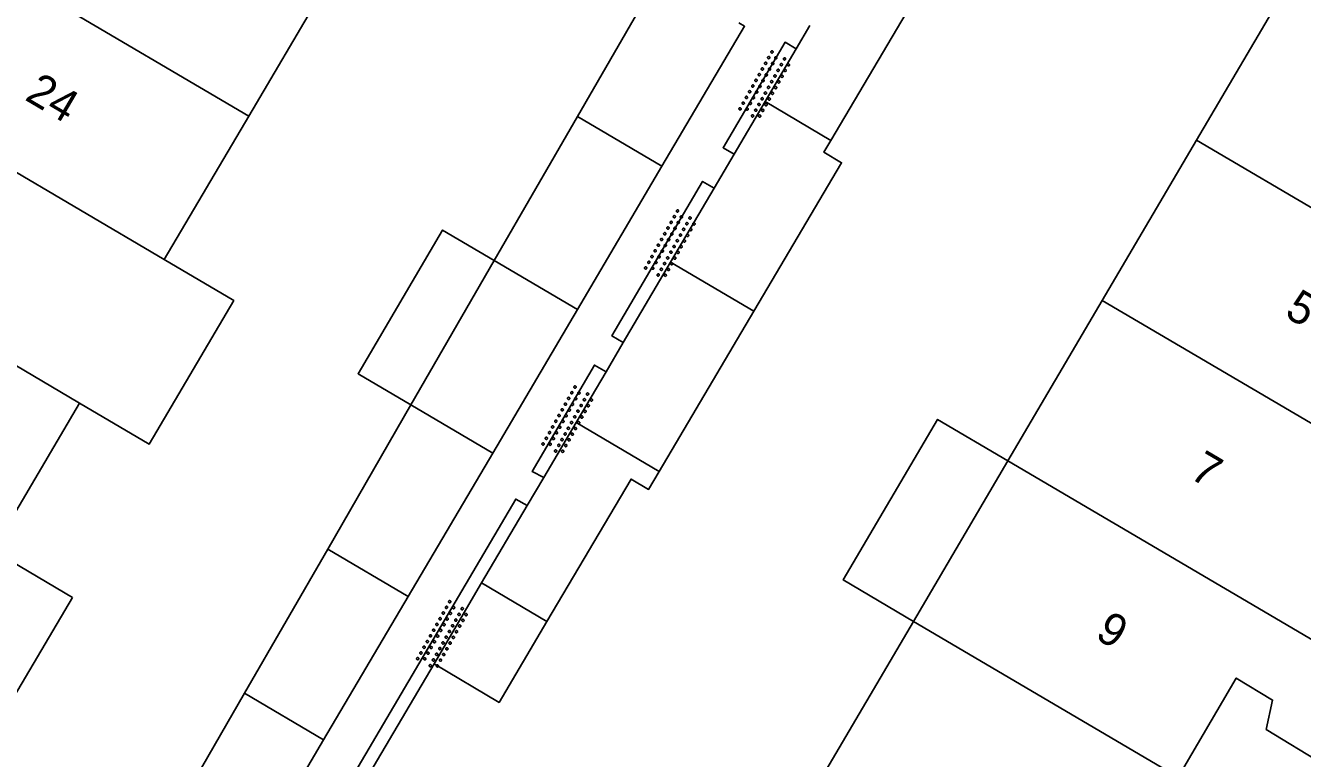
# Model space of a CAD drawing. Extents: x 132999 to 136000, y 398499 to 400501.
# Drawn here: x 133517.03 to 133556.15, y 399614.92 to 399637.36 of the extents above; entities that cross this region are included whole.
import ezdxf

# ---------------------------------------------------------------- set-up
doc = ezdxf.new("R2010")
doc.units = 0
for name, color, linetype in [('gg-afsc-muur', 7, 'Continuous'), ('gg-anno-huisnummerreeks BGT', 7, 'Continuous'), ('gg-bbg-bijgebouw', 7, 'Continuous'), ('gg-bbg-gedigitaliseerde bebouwing', 7, 'Continuous'), ('gg-bbg-gedigitaliseerde bijgebouw', 7, 'Continuous'), ('gg-bbg-hoofdgebouw', 7, 'Continuous'), ('gg-bbg-luifel en loopbrug', 7, 'Continuous'), ('gg-bbg-tussenscheiding', 7, 'Continuous'), ('gg-knt-verharding', 7, 'Continuous'), ('gt-symb-overige verharding', 7, 'Continuous')]:
    doc.layers.add(name, color=color, linetype=linetype)

# ---------------------------------------------------------------- blocks, each defined once
blk = doc.blocks.new('gt0-OVH')
at = {"layer": 'gt-symb-overige verharding'}
for points in [[(-0.972, 0.298), (-0.967, 0.308), (-0.965, 0.319), (-0.966, 0.33), (-0.971, 0.34), (-0.978, 0.348), (-0.988, 0.353), (-0.999, 0.355), (-1.01, 0.354), (-1.02, 0.349), (-1.028, 0.342), (-1.033, 0.332), (-1.035, 0.321), (-1.034, 0.31), (-1.029, 0.3), (-1.022, 0.292), (-1.012, 0.287), (-1.001, 0.285), (-0.99, 0.286), (-0.98, 0.291)], [(-0.872, 0.106), (-0.867, 0.116), (-0.865, 0.126), (-0.866, 0.137), (-0.871, 0.147), (-0.878, 0.156), (-0.888, 0.161), (-0.899, 0.163), (-0.91, 0.162), (-0.92, 0.157), (-0.928, 0.15), (-0.933, 0.14), (-0.935, 0.129), (-0.934, 0.118), (-0.929, 0.108), (-0.922, 0.1), (-0.912, 0.095), (-0.901, 0.092), (-0.89, 0.094), (-0.88, 0.098)], [(-0.772, 0.298), (-0.767, 0.308), (-0.765, 0.319), (-0.766, 0.33), (-0.771, 0.34), (-0.778, 0.348), (-0.788, 0.353), (-0.799, 0.355), (-0.81, 0.354), (-0.82, 0.349), (-0.828, 0.342), (-0.833, 0.332), (-0.835, 0.321), (-0.834, 0.31), (-0.829, 0.3), (-0.822, 0.292), (-0.812, 0.287), (-0.801, 0.285), (-0.79, 0.286), (-0.78, 0.291)], [(-0.672, 0.106), (-0.667, 0.116), (-0.665, 0.126), (-0.666, 0.137), (-0.671, 0.147), (-0.678, 0.156), (-0.688, 0.161), (-0.699, 0.163), (-0.71, 0.162), (-0.72, 0.157), (-0.728, 0.15), (-0.733, 0.14), (-0.735, 0.129), (-0.734, 0.118), (-0.729, 0.108), (-0.722, 0.1), (-0.712, 0.095), (-0.701, 0.092), (-0.69, 0.094), (-0.68, 0.098)], [(-0.572, 0.298), (-0.567, 0.308), (-0.565, 0.319), (-0.566, 0.33), (-0.571, 0.34), (-0.578, 0.348), (-0.588, 0.353), (-0.599, 0.355), (-0.61, 0.354), (-0.62, 0.349), (-0.628, 0.342), (-0.633, 0.332), (-0.635, 0.321), (-0.634, 0.31), (-0.629, 0.3), (-0.622, 0.292), (-0.612, 0.287), (-0.601, 0.285), (-0.59, 0.286), (-0.58, 0.291)], [(-0.472, 0.106), (-0.467, 0.116), (-0.465, 0.126), (-0.466, 0.137), (-0.471, 0.147), (-0.478, 0.156), (-0.488, 0.161), (-0.499, 0.163), (-0.51, 0.162), (-0.52, 0.157), (-0.528, 0.15), (-0.533, 0.14), (-0.535, 0.129), (-0.534, 0.118), (-0.529, 0.108), (-0.522, 0.1), (-0.512, 0.095), (-0.501, 0.092), (-0.49, 0.094), (-0.48, 0.098)], [(-0.372, 0.298), (-0.367, 0.308), (-0.365, 0.319), (-0.366, 0.33), (-0.371, 0.34), (-0.378, 0.348), (-0.388, 0.353), (-0.399, 0.355), (-0.41, 0.354), (-0.42, 0.349), (-0.428, 0.342), (-0.433, 0.332), (-0.435, 0.321), (-0.434, 0.31), (-0.429, 0.3), (-0.422, 0.292), (-0.412, 0.287), (-0.401, 0.285), (-0.39, 0.286), (-0.38, 0.291)], [(-0.272, 0.106), (-0.267, 0.116), (-0.265, 0.126), (-0.266, 0.137), (-0.271, 0.147), (-0.278, 0.156), (-0.288, 0.161), (-0.299, 0.163), (-0.31, 0.162), (-0.32, 0.157), (-0.328, 0.15), (-0.333, 0.14), (-0.335, 0.129), (-0.334, 0.118), (-0.329, 0.108), (-0.322, 0.1), (-0.312, 0.095), (-0.301, 0.092), (-0.29, 0.094), (-0.28, 0.098)], [(-0.172, 0.298), (-0.167, 0.308), (-0.165, 0.319), (-0.166, 0.33), (-0.171, 0.34), (-0.178, 0.348), (-0.188, 0.353), (-0.199, 0.355), (-0.21, 0.354), (-0.22, 0.349), (-0.228, 0.342), (-0.233, 0.332), (-0.235, 0.321), (-0.234, 0.31), (-0.229, 0.3), (-0.222, 0.292), (-0.212, 0.287), (-0.201, 0.285), (-0.19, 0.286), (-0.18, 0.291)], [(-0.072, 0.106), (-0.067, 0.116), (-0.065, 0.126), (-0.066, 0.137), (-0.071, 0.147), (-0.078, 0.156), (-0.088, 0.161), (-0.099, 0.163), (-0.11, 0.162), (-0.12, 0.157), (-0.128, 0.15), (-0.133, 0.14), (-0.135, 0.129), (-0.134, 0.118), (-0.129, 0.108), (-0.122, 0.1), (-0.112, 0.095), (-0.101, 0.092), (-0.09, 0.094), (-0.08, 0.098)], [(0.028, 0.298), (0.033, 0.308), (0.035, 0.319), (0.034, 0.33), (0.029, 0.34), (0.022, 0.348), (0.012, 0.353), (0.001, 0.355), (-0.01, 0.354), (-0.02, 0.349), (-0.028, 0.342), (-0.033, 0.332), (-0.035, 0.321), (-0.034, 0.31), (-0.029, 0.3), (-0.022, 0.292), (-0.012, 0.287), (-0.001, 0.285), (0.01, 0.286), (0.02, 0.291)], [(0.128, 0.106), (0.133, 0.116), (0.135, 0.126), (0.134, 0.137), (0.129, 0.147), (0.122, 0.156), (0.112, 0.161), (0.101, 0.163), (0.09, 0.162), (0.08, 0.157), (0.072, 0.15), (0.067, 0.14), (0.065, 0.129), (0.066, 0.118), (0.071, 0.108), (0.078, 0.1), (0.088, 0.095), (0.099, 0.092), (0.11, 0.094), (0.12, 0.098)], [(0.228, 0.298), (0.233, 0.308), (0.235, 0.319), (0.234, 0.33), (0.229, 0.34), (0.222, 0.348), (0.212, 0.353), (0.201, 0.355), (0.19, 0.354), (0.18, 0.349), (0.172, 0.342), (0.167, 0.332), (0.165, 0.321), (0.166, 0.31), (0.171, 0.3), (0.178, 0.292), (0.188, 0.287), (0.199, 0.285), (0.21, 0.286), (0.22, 0.291)], [(0.328, 0.106), (0.333, 0.116), (0.335, 0.126), (0.334, 0.137), (0.329, 0.147), (0.322, 0.156), (0.312, 0.161), (0.301, 0.163), (0.29, 0.162), (0.28, 0.157), (0.272, 0.15), (0.267, 0.14), (0.265, 0.129), (0.266, 0.118), (0.271, 0.108), (0.278, 0.1), (0.288, 0.095), (0.299, 0.092), (0.31, 0.094), (0.32, 0.098)], [(0.428, 0.298), (0.433, 0.308), (0.435, 0.319), (0.434, 0.33), (0.429, 0.34), (0.422, 0.348), (0.412, 0.353), (0.401, 0.355), (0.39, 0.354), (0.38, 0.349), (0.372, 0.342), (0.367, 0.332), (0.365, 0.321), (0.366, 0.31), (0.371, 0.3), (0.378, 0.292), (0.388, 0.287), (0.399, 0.285), (0.41, 0.286), (0.42, 0.291)], [(0.528, 0.106), (0.533, 0.116), (0.535, 0.126), (0.534, 0.137), (0.529, 0.147), (0.522, 0.156), (0.512, 0.161), (0.501, 0.163), (0.49, 0.162), (0.48, 0.157), (0.472, 0.15), (0.467, 0.14), (0.465, 0.129), (0.466, 0.118), (0.471, 0.108), (0.478, 0.1), (0.488, 0.095), (0.499, 0.092), (0.51, 0.094), (0.52, 0.098)], [(0.628, 0.298), (0.633, 0.308), (0.635, 0.319), (0.634, 0.33), (0.629, 0.34), (0.622, 0.348), (0.612, 0.353), (0.601, 0.355), (0.59, 0.354), (0.58, 0.349), (0.572, 0.342), (0.567, 0.332), (0.565, 0.321), (0.566, 0.31), (0.571, 0.3), (0.578, 0.292), (0.588, 0.287), (0.599, 0.285), (0.61, 0.286), (0.62, 0.291)], [(0.728, 0.106), (0.733, 0.116), (0.735, 0.126), (0.734, 0.137), (0.729, 0.147), (0.722, 0.156), (0.712, 0.161), (0.701, 0.163), (0.69, 0.162), (0.68, 0.157), (0.672, 0.15), (0.667, 0.14), (0.665, 0.129), (0.666, 0.118), (0.671, 0.108), (0.678, 0.1), (0.688, 0.095), (0.699, 0.092), (0.71, 0.094), (0.72, 0.098)], [(0.828, 0.298), (0.833, 0.308), (0.835, 0.319), (0.834, 0.33), (0.829, 0.34), (0.822, 0.348), (0.812, 0.353), (0.801, 0.355), (0.79, 0.354), (0.78, 0.349), (0.772, 0.342), (0.767, 0.332), (0.765, 0.321), (0.766, 0.31), (0.771, 0.3), (0.778, 0.292), (0.788, 0.287), (0.799, 0.285), (0.81, 0.286), (0.82, 0.291)], [(0.928, 0.106), (0.933, 0.116), (0.935, 0.126), (0.934, 0.137), (0.929, 0.147), (0.922, 0.156), (0.912, 0.161), (0.901, 0.163), (0.89, 0.162), (0.88, 0.157), (0.872, 0.15), (0.867, 0.14), (0.865, 0.129), (0.866, 0.118), (0.871, 0.108), (0.878, 0.1), (0.888, 0.095), (0.899, 0.092), (0.91, 0.094), (0.92, 0.098)], [(1.028, 0.298), (1.033, 0.308), (1.035, 0.319), (1.034, 0.33), (1.029, 0.34), (1.022, 0.348), (1.012, 0.353), (1.001, 0.355), (0.99, 0.354), (0.98, 0.349), (0.972, 0.342), (0.967, 0.332), (0.965, 0.321), (0.966, 0.31), (0.971, 0.3), (0.978, 0.292), (0.988, 0.287), (0.999, 0.285), (1.01, 0.286), (1.02, 0.291)], [(-0.972, -0.142), (-0.967, -0.132), (-0.965, -0.121), (-0.966, -0.11), (-0.971, -0.1), (-0.978, -0.092), (-0.988, -0.087), (-0.999, -0.085), (-1.01, -0.086), (-1.02, -0.091), (-1.028, -0.098), (-1.033, -0.108), (-1.035, -0.119), (-1.034, -0.13), (-1.029, -0.14), (-1.022, -0.148), (-1.012, -0.153), (-1.001, -0.155), (-0.99, -0.154), (-0.98, -0.149)], [(-0.872, -0.334), (-0.867, -0.324), (-0.865, -0.314), (-0.866, -0.303), (-0.871, -0.293), (-0.878, -0.284), (-0.888, -0.279), (-0.899, -0.277), (-0.91, -0.278), (-0.92, -0.283), (-0.928, -0.29), (-0.933, -0.3), (-0.935, -0.311), (-0.934, -0.322), (-0.929, -0.332), (-0.922, -0.34), (-0.912, -0.345), (-0.901, -0.348), (-0.89, -0.346), (-0.88, -0.342)], [(-0.772, -0.142), (-0.767, -0.132), (-0.765, -0.121), (-0.766, -0.11), (-0.771, -0.1), (-0.778, -0.092), (-0.788, -0.087), (-0.799, -0.085), (-0.81, -0.086), (-0.82, -0.091), (-0.828, -0.098), (-0.833, -0.108), (-0.835, -0.119), (-0.834, -0.13), (-0.829, -0.14), (-0.822, -0.148), (-0.812, -0.153), (-0.801, -0.155), (-0.79, -0.154), (-0.78, -0.149)], [(-0.672, -0.334), (-0.667, -0.324), (-0.665, -0.314), (-0.666, -0.303), (-0.671, -0.293), (-0.678, -0.284), (-0.688, -0.279), (-0.699, -0.277), (-0.71, -0.278), (-0.72, -0.283), (-0.728, -0.29), (-0.733, -0.3), (-0.735, -0.311), (-0.734, -0.322), (-0.729, -0.332), (-0.722, -0.34), (-0.712, -0.345), (-0.701, -0.348), (-0.69, -0.346), (-0.68, -0.342)], [(-0.572, -0.142), (-0.567, -0.132), (-0.565, -0.121), (-0.566, -0.11), (-0.571, -0.1), (-0.578, -0.092), (-0.588, -0.087), (-0.599, -0.085), (-0.61, -0.086), (-0.62, -0.091), (-0.628, -0.098), (-0.633, -0.108), (-0.635, -0.119), (-0.634, -0.13), (-0.629, -0.14), (-0.622, -0.148), (-0.612, -0.153), (-0.601, -0.155), (-0.59, -0.154), (-0.58, -0.149)], [(-0.472, -0.334), (-0.467, -0.324), (-0.465, -0.314), (-0.466, -0.303), (-0.471, -0.293), (-0.478, -0.284), (-0.488, -0.279), (-0.499, -0.277), (-0.51, -0.278), (-0.52, -0.283), (-0.528, -0.29), (-0.533, -0.3), (-0.535, -0.311), (-0.534, -0.322), (-0.529, -0.332), (-0.522, -0.34), (-0.512, -0.345), (-0.501, -0.348), (-0.49, -0.346), (-0.48, -0.342)], [(-0.372, -0.142), (-0.367, -0.132), (-0.365, -0.121), (-0.366, -0.11), (-0.371, -0.1), (-0.378, -0.092), (-0.388, -0.087), (-0.399, -0.085), (-0.41, -0.086), (-0.42, -0.091), (-0.428, -0.098), (-0.433, -0.108), (-0.435, -0.119), (-0.434, -0.13), (-0.429, -0.14), (-0.422, -0.148), (-0.412, -0.153), (-0.401, -0.155), (-0.39, -0.154), (-0.38, -0.149)], [(-0.272, -0.334), (-0.267, -0.324), (-0.265, -0.314), (-0.266, -0.303), (-0.271, -0.293), (-0.278, -0.284), (-0.288, -0.279), (-0.299, -0.277), (-0.31, -0.278), (-0.32, -0.283), (-0.328, -0.29), (-0.333, -0.3), (-0.335, -0.311), (-0.334, -0.322), (-0.329, -0.332), (-0.322, -0.34), (-0.312, -0.345), (-0.301, -0.348), (-0.29, -0.346), (-0.28, -0.342)], [(-0.172, -0.142), (-0.167, -0.132), (-0.165, -0.121), (-0.166, -0.11), (-0.171, -0.1), (-0.178, -0.092), (-0.188, -0.087), (-0.199, -0.085), (-0.21, -0.086), (-0.22, -0.091), (-0.228, -0.098), (-0.233, -0.108), (-0.235, -0.119), (-0.234, -0.13), (-0.229, -0.14), (-0.222, -0.148), (-0.212, -0.153), (-0.201, -0.155), (-0.19, -0.154), (-0.18, -0.149)], [(-0.072, -0.334), (-0.067, -0.324), (-0.065, -0.314), (-0.066, -0.303), (-0.071, -0.293), (-0.078, -0.284), (-0.088, -0.279), (-0.099, -0.277), (-0.11, -0.278), (-0.12, -0.283), (-0.128, -0.29), (-0.133, -0.3), (-0.135, -0.311), (-0.134, -0.322), (-0.129, -0.332), (-0.122, -0.34), (-0.112, -0.345), (-0.101, -0.348), (-0.09, -0.346), (-0.08, -0.342)], [(0.028, -0.142), (0.033, -0.132), (0.035, -0.121), (0.034, -0.11), (0.029, -0.1), (0.022, -0.092), (0.012, -0.087), (0.001, -0.085), (-0.01, -0.086), (-0.02, -0.091), (-0.028, -0.098), (-0.033, -0.108), (-0.035, -0.119), (-0.034, -0.13), (-0.029, -0.14), (-0.022, -0.148), (-0.012, -0.153), (-0.001, -0.155), (0.01, -0.154), (0.02, -0.149)], [(0.128, -0.334), (0.133, -0.324), (0.135, -0.314), (0.134, -0.303), (0.129, -0.293), (0.122, -0.284), (0.112, -0.279), (0.101, -0.277), (0.09, -0.278), (0.08, -0.283), (0.072, -0.29), (0.067, -0.3), (0.065, -0.311), (0.066, -0.322), (0.071, -0.332), (0.078, -0.34), (0.088, -0.345), (0.099, -0.348), (0.11, -0.346), (0.12, -0.342)], [(0.228, -0.142), (0.233, -0.132), (0.235, -0.121), (0.234, -0.11), (0.229, -0.1), (0.222, -0.092), (0.212, -0.087), (0.201, -0.085), (0.19, -0.086), (0.18, -0.091), (0.172, -0.098), (0.167, -0.108), (0.165, -0.119), (0.166, -0.13), (0.171, -0.14), (0.178, -0.148), (0.188, -0.153), (0.199, -0.155), (0.21, -0.154), (0.22, -0.149)], [(0.328, -0.334), (0.333, -0.324), (0.335, -0.314), (0.334, -0.303), (0.329, -0.293), (0.322, -0.284), (0.312, -0.279), (0.301, -0.277), (0.29, -0.278), (0.28, -0.283), (0.272, -0.29), (0.267, -0.3), (0.265, -0.311), (0.266, -0.322), (0.271, -0.332), (0.278, -0.34), (0.288, -0.345), (0.299, -0.348), (0.31, -0.346), (0.32, -0.342)], [(0.428, -0.142), (0.433, -0.132), (0.435, -0.121), (0.434, -0.11), (0.429, -0.1), (0.422, -0.092), (0.412, -0.087), (0.401, -0.085), (0.39, -0.086), (0.38, -0.091), (0.372, -0.098), (0.367, -0.108), (0.365, -0.119), (0.366, -0.13), (0.371, -0.14), (0.378, -0.148), (0.388, -0.153), (0.399, -0.155), (0.41, -0.154), (0.42, -0.149)], [(0.528, -0.334), (0.533, -0.324), (0.535, -0.314), (0.534, -0.303), (0.529, -0.293), (0.522, -0.284), (0.512, -0.279), (0.501, -0.277), (0.49, -0.278), (0.48, -0.283), (0.472, -0.29), (0.467, -0.3), (0.465, -0.311), (0.466, -0.322), (0.471, -0.332), (0.478, -0.34), (0.488, -0.345), (0.499, -0.348), (0.51, -0.346), (0.52, -0.342)], [(0.628, -0.142), (0.633, -0.132), (0.635, -0.121), (0.634, -0.11), (0.629, -0.1), (0.622, -0.092), (0.612, -0.087), (0.601, -0.085), (0.59, -0.086), (0.58, -0.091), (0.572, -0.098), (0.567, -0.108), (0.565, -0.119), (0.566, -0.13), (0.571, -0.14), (0.578, -0.148), (0.588, -0.153), (0.599, -0.155), (0.61, -0.154), (0.62, -0.149)], [(0.728, -0.334), (0.733, -0.324), (0.735, -0.314), (0.734, -0.303), (0.729, -0.293), (0.722, -0.284), (0.712, -0.279), (0.701, -0.277), (0.69, -0.278), (0.68, -0.283), (0.672, -0.29), (0.667, -0.3), (0.665, -0.311), (0.666, -0.322), (0.671, -0.332), (0.678, -0.34), (0.688, -0.345), (0.699, -0.348), (0.71, -0.346), (0.72, -0.342)], [(0.828, -0.142), (0.833, -0.132), (0.835, -0.121), (0.834, -0.11), (0.829, -0.1), (0.822, -0.092), (0.812, -0.087), (0.801, -0.085), (0.79, -0.086), (0.78, -0.091), (0.772, -0.098), (0.767, -0.108), (0.765, -0.119), (0.766, -0.13), (0.771, -0.14), (0.778, -0.148), (0.788, -0.153), (0.799, -0.155), (0.81, -0.154), (0.82, -0.149)], [(0.928, -0.334), (0.933, -0.324), (0.935, -0.314), (0.934, -0.303), (0.929, -0.293), (0.922, -0.284), (0.912, -0.279), (0.901, -0.277), (0.89, -0.278), (0.88, -0.283), (0.872, -0.29), (0.867, -0.3), (0.865, -0.311), (0.866, -0.322), (0.871, -0.332), (0.878, -0.34), (0.888, -0.345), (0.899, -0.348), (0.91, -0.346), (0.92, -0.342)], [(1.028, -0.142), (1.033, -0.132), (1.035, -0.121), (1.034, -0.11), (1.029, -0.1), (1.022, -0.092), (1.012, -0.087), (1.001, -0.085), (0.99, -0.086), (0.98, -0.091), (0.972, -0.098), (0.967, -0.108), (0.965, -0.119), (0.966, -0.13), (0.971, -0.14), (0.978, -0.148), (0.988, -0.153), (0.999, -0.155), (1.01, -0.154), (1.02, -0.149)]]:
    blk.add_lwpolyline(points, close=True, dxfattribs=at)

msp = doc.modelspace()

# ---------------------------------------------------------------- linework, layer by layer
at = {"layer": 'gg-afsc-muur'}
msp.add_line((133529.541, 399617.815), (133527.124, 399613.719), dxfattribs=at)
at = {"layer": 'gg-bbg-bijgebouw'}
for p, q in [((133541.053, 399637.367), (133540.634, 399636.655)), ((133540.634, 399636.655), (133539.68, 399635.034)), ((133539.68, 399635.034), (133538.734, 399633.428)), ((133538.734, 399633.428), (133538.12, 399632.384)), ((133533.934, 399628.668), (133536.523, 399633.054)), ((133538.12, 399632.384), (133536.785, 399630.117)), ((133536.785, 399630.117), (133535.334, 399627.653)), ((133531.339, 399624.272), (133533.934, 399628.668)), ((133535.334, 399627.653), (133534.81, 399626.763)), ((133534.81, 399626.763), (133533.891, 399625.203)), ((133533.891, 399625.203), (133532.901, 399623.521)), ((133528.748, 399619.882), (133531.339, 399624.272)), ((133532.901, 399623.521), (133532.395, 399622.663)), ((133532.395, 399622.663), (133531, 399620.294)), ((133531, 399620.294), (133529.541, 399617.815)), ((133526.155, 399615.49), (133528.748, 399619.882)), ((133523.564, 399611.1), (133526.155, 399615.49))]:
    msp.add_line(p, q, dxfattribs=at)
msp.add_lwpolyline([(133536.523, 399633.054), (133539.055, 399637.344), (133538.883, 399637.444)], dxfattribs=at)
at = {"layer": 'gg-bbg-gedigitaliseerde bebouwing'}
for p, q in [((133526.457, 399638.982), (133523.866, 399634.59)), ((133523.866, 399634.59), (133521.275, 399630.196)), ((133550.014, 399628.948), (133552.903, 399633.859)), ((133547.122, 399624.033), (133550.014, 399628.948)), ((133518.683, 399625.802), (133516.094, 399621.413)), ((133544.23, 399619.117), (133547.122, 399624.033)), ((133541.339, 399614.205), (133544.23, 399619.117))]:
    msp.add_line(p, q, dxfattribs=at)
for points in [[(133552.903, 399633.859), (133555.667, 399638.556), (133554.634, 399639.164), (133554.759, 399639.377)], [(133521.275, 399630.196), (133523.406, 399628.943), (133520.819, 399624.546), (133518.683, 399625.802)], [(133516.094, 399621.413), (133516.023, 399621.292), (133518.467, 399619.85)]]:
    msp.add_lwpolyline(points, dxfattribs=at)
at = {"layer": 'gg-bbg-gedigitaliseerde bijgebouw'}
for p, q in [((133544.597, 399638.75), (133541.699, 399633.845)), ((133531.386, 399630.167), (133533.933, 399634.579)), ((133531.386, 399630.167), (133528.834, 399625.747)), ((133539.338, 399628.614), (133536.437, 399623.704)), ((133526.284, 399621.331), (133528.834, 399625.747)), ((133523.735, 399616.915), (133526.284, 399621.331)), ((133521.186, 399612.499), (133523.735, 399616.915))]:
    msp.add_line(p, q, dxfattribs=at)
for points in [[(133533.933, 399634.579), (133536.424, 399638.893), (133538.529, 399637.649)], [(133541.699, 399633.845), (133541.485, 399633.482), (133542.025, 399633.163), (133539.338, 399628.614)], [(133536.437, 399623.704), (133536.115, 399623.159), (133535.575, 399623.477), (133532.999, 399619.116)], [(133532.999, 399619.116), (133531.535, 399616.637), (133529.541, 399617.815)]]:
    msp.add_lwpolyline(points, dxfattribs=at)
at = {"layer": 'gg-bbg-hoofdgebouw'}
for points in [[(133518.467, 399619.85), (133515.942, 399615.587), (133514.558, 399616.392)], [(133552.333, 399614.347), (133554.119, 399617.383), (133555.23, 399616.707), (133555.03, 399615.81), (133560.27, 399612.62), (133561.875, 399615.35)]]:
    msp.add_lwpolyline(points, dxfattribs=at)
at = {"layer": 'gg-bbg-luifel en loopbrug'}
for points in [[(133528.834, 399625.747), (133527.212, 399626.701), (133529.801, 399631.1), (133531.386, 399630.167)], [(133544.23, 399619.117), (133542.075, 399620.385), (133544.967, 399625.301), (133547.122, 399624.033)]]:
    msp.add_lwpolyline(points, dxfattribs=at)
at = {"layer": 'gg-bbg-tussenscheiding'}
for p, q in [((133515.352, 399639.598), (133523.866, 399634.59)), ((133513.153, 399634.978), (133521.275, 399630.196)), ((133539.68, 399635.034), (133541.699, 399633.845)), ((133536.523, 399633.054), (133533.933, 399634.579)), ((133552.903, 399633.859), (133567.66, 399625.169)), ((133510.202, 399630.79), (133518.683, 399625.802)), ((133533.934, 399628.668), (133531.386, 399630.167)), ((133536.785, 399630.117), (133539.338, 399628.614)), ((133550.014, 399628.948), (133558.118, 399624.176)), ((133528.834, 399625.747), (133531.339, 399624.272)), ((133533.891, 399625.203), (133536.437, 399623.704)), ((133547.122, 399624.033), (133561.875, 399615.35)), ((133528.748, 399619.882), (133526.284, 399621.331)), ((133531, 399620.294), (133532.999, 399619.116)), ((133544.23, 399619.117), (133552.333, 399614.347)), ((133526.155, 399615.49), (133523.735, 399616.915))]:
    msp.add_line(p, q, dxfattribs=at)
at = {"layer": 'gg-knt-verharding'}
for points in [[(133540.634, 399636.655), (133540.293, 399636.851), (133538.397, 399633.62), (133538.734, 399633.428)], [(133538.12, 399632.384), (133537.769, 399632.592), (133534.988, 399627.86), (133535.334, 399627.653)], [(133534.81, 399626.763), (133534.456, 399626.968), (133532.545, 399623.711), (133532.901, 399623.521)], [(133527.124, 399613.719), (133526.781, 399613.922), (133532.046, 399622.863), (133532.395, 399622.663)]]:
    msp.add_lwpolyline(points, dxfattribs=at)

# ---------------------------------------------------------------- block references
at = {"layer": 'gt-symb-overige verharding'}
for p, rotation in [((133539.684, 399635.529), 60.71717142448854), ((133536.791, 399630.657), 60.74517849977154), ((133533.65, 399625.265), 60.71717142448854), ((133529.81, 399618.692), 60.66720921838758)]:
    msp.add_blockref('gt0-OVH', p, dxfattribs=dict(at, rotation=rotation))

# ---------------------------------------------------------------- texts
at = {"layer": 'gg-anno-huisnummerreeks BGT'}
for s, p in [('24', (133516.97, 399635.107)), ('5', (133555.559, 399628.477)), ('7', (133552.645, 399623.533)), ('9', (133549.755, 399618.618))]:
    msp.add_text(s, height=1, rotation=329.5, dxfattribs=at).set_placement(p)

doc.saveas('drawing.dxf')
